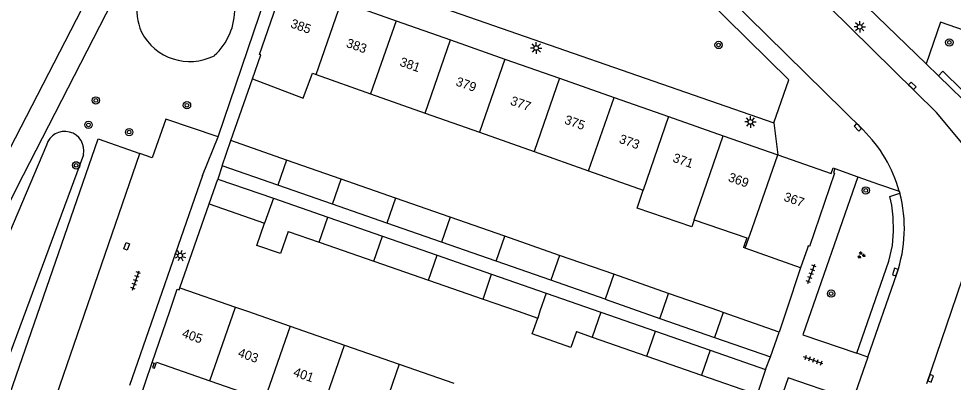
# Model space of a CAD drawing. Extents: x 132999 to 136000, y 398499 to 400501.
# Drawn here: x 133572.7 to 133674.5, y 399492.3 to 399531.9 of the extents above; entities that cross this region are included whole.
import ezdxf

# ---------------------------------------------------------------- set-up
doc = ezdxf.new("R2010")
doc.units = 0
for name, color, linetype in [('gg-afsc-erfafscheiding', 7, 'Continuous'), ('gg-afsc-muur', 7, 'Continuous'), ('gg-anno-huisnummerreeks BGT', 7, 'Continuous'), ('gg-bbg-bijgebouw', 7, 'Continuous'), ('gg-bbg-gedigitaliseerde bebouwing', 7, 'Continuous'), ('gg-bbg-gedigitaliseerde bijgebouw', 7, 'Continuous'), ('gg-bbg-hoofdgebouw', 7, 'Continuous'), ('gg-bbg-tussenscheiding', 7, 'Continuous'), ('gg-knt-verharding', 7, 'Continuous'), ('gg-knt-verharding nz', 7, 'Continuous'), ('gt-grn-groengrens', 7, 'Continuous'), ('gt-grn-weggrens', 7, 'Continuous'), ('gt-symb-boom', 7, 'Continuous'), ('gt-symb-groenvak', 7, 'Continuous'), ('gt-symb-kolk', 7, 'Continuous'), ('gt-symb-kolk center center', 7, 'Continuous'), ('gt-symb-lichtmast', 7, 'Continuous'), ('gt-symb-tegel verharding', 7, 'Continuous')]:
    doc.layers.add(name, color=color, linetype=linetype)

# ---------------------------------------------------------------- blocks, each defined once
blk = doc.blocks.new('gt0-GRVAK')
at = {"layer": 'gt-symb-groenvak'}
for p, q in [((-0.11, 0.19), (-0.23, 0.24)), ((-0.18, 0.15), (0.09, 0.15)), ((-0.09, 0.21), (-0.16, 0.32)), ((-0.05, 0.21), (-0.05, 0.39)), ((0, 0.21), (0.06, 0.32)), ((0.01, 0.19), (0.13, 0.24)), ((0.26, -0.05), (0.2, 0.06)), ((0.3, -0.05), (0.3, 0.13)), ((0.35, -0.05), (0.41, 0.06)), ((-0.24, -0.23), (-0.36, -0.18)), ((-0.32, -0.26), (-0.05, -0.26)), ((-0.23, -0.21), (-0.29, -0.09)), ((-0.18, -0.2), (-0.18, -0.02)), ((-0.14, -0.21), (-0.07, -0.09)), ((-0.12, -0.23), (0, -0.18)), ((0.24, -0.07), (0.12, -0.02)), ((0.17, -0.11), (0.44, -0.11)), ((0.37, -0.07), (0.49, -0.02))]:
    blk.add_line(p, q, dxfattribs=at)
blk = doc.blocks.new('gt0-BOOM')
at = {"layer": 'gt-symb-boom'}
for radius in [0.4, 0.2]:
    blk.add_circle((0, 0), radius, dxfattribs=at)
blk = doc.blocks.new('gt0-KOLK')
at = {"layer": 'gt-symb-kolk'}
blk.add_lwpolyline([(0, 0), (0.37, 0), (0.37, 0.4), (-0.38, 0.4), (-0.38, 0), (0, 0)], dxfattribs=at)
blk = doc.blocks.new('gt0-LMAST')
at = {"layer": 'gt-symb-lichtmast'}
for p, q in [((-0.18, 0.17), (-0.45, 0.44)), ((-0.01, 0.25), (-0.01, 0.62)), ((0.17, 0.17), (0.44, 0.44)), ((-0.26, 0), (-0.63, 0)), ((-0.18, -0.18), (-0.45, -0.45)), ((-0.01, -0.25), (-0.01, -0.63)), ((0.44, -0.45), (0.17, -0.18)), ((0.24, 0), (0.62, 0))]:
    blk.add_line(p, q, dxfattribs=at)
blk.add_circle((-0.01, 0), 0.25, dxfattribs=at)
blk = doc.blocks.new('gt0-TEG1')
at = {"layer": 'gt-symb-tegel verharding'}
for p, q in [((-1.12, 0), (1.12, 0)), ((-0.9, -0.25), (-0.9, 0.25)), ((-0.45, -0.25), (-0.45, 0.25)), ((0, -0.25), (0, 0.25)), ((0.45, -0.25), (0.45, 0.25)), ((0.9, -0.25), (0.9, 0.25))]:
    blk.add_line(p, q, dxfattribs=at)
blk = doc.blocks.new('gt0-KOLKCC')
at = {"layer": 'gt-symb-kolk center center'}
blk.add_lwpolyline([(-0.38, 0.2), (0.38, 0.2), (0.38, -0.2), (-0.38, -0.2)], close=True, dxfattribs=at)

msp = doc.modelspace()

# ---------------------------------------------------------------- linework, layer by layer
at = {"layer": 'gg-afsc-erfafscheiding'}
msp.add_line((133590.23, 399502.57), (133593.41, 399511.71), dxfattribs=at)
at = {"layer": 'gg-afsc-muur'}
for p, q in [((133595.79, 399518.6), (133598.15, 399525.34)), ((133657.88, 399504.74), (133656.3, 399500)), ((133656.3, 399500), (133655.55, 399497.74))]:
    msp.add_line(p, q, dxfattribs=at)
at = {"layer": 'gg-bbg-bijgebouw'}
for p, q in [((133594.83, 399515.87), (133595.79, 399518.6)), ((133600.91, 399513.75), (133594.83, 399515.87)), ((133593.41, 399511.71), (133594.36, 399514.42)), ((133594.36, 399514.42), (133600.42, 399512.32)), ((133606.85, 399511.68), (133600.91, 399513.75)), ((133600.42, 399512.32), (133606.36, 399510.25)), ((133612.8, 399509.6), (133606.85, 399511.68)), ((133606.36, 399510.25), (133612.31, 399508.18)), ((133618.75, 399507.53), (133612.8, 399509.6)), ((133612.31, 399508.18), (133618.26, 399506.11)), ((133624.71, 399505.45), (133618.75, 399507.53)), ((133618.26, 399506.11), (133624.21, 399504.03)), ((133630.65, 399503.38), (133624.71, 399505.45)), ((133624.21, 399504.03), (133630.16, 399501.96)), ((133636.6, 399501.31), (133630.65, 399503.38)), ((133630.16, 399501.96), (133636.11, 399499.9)), ((133636.6, 399501.31), (133642.55, 399499.23)), ((133636.11, 399499.9), (133642.07, 399497.82)), ((133642.55, 399499.23), (133648.51, 399497.15)), ((133642.07, 399497.82), (133648.02, 399495.75)), ((133654.61, 399495.03), (133655.55, 399497.74)), ((133648.51, 399497.15), (133654.61, 399495.03)), ((133648.02, 399495.75), (133654.07, 399493.65)), ((133654.07, 399493.65), (133653.14, 399490.94))]:
    msp.add_line(p, q, dxfattribs=at)
at = {"layer": 'gg-bbg-gedigitaliseerde bebouwing'}
for p, q in [((133605.09, 399525.8), (133611.02, 399523.71)), ((133611.02, 399523.71), (133616.96, 399521.61)), ((133616.96, 399521.61), (133622.9, 399519.51)), ((133622.9, 399519.51), (133628.84, 399517.41)), ((133628.84, 399517.41), (133634.78, 399515.31)), ((133634.78, 399515.31), (133640.72, 399513.21)), ((133646.28, 399509.98), (133652.04, 399508.01)), ((133652.04, 399508.01), (133651.68, 399506.96)), ((133590.23, 399502.57), (133596.3, 399500.46)), ((133596.3, 399500.46), (133597.61, 399500)), ((133597.61, 399500), (133602.24, 399498.39)), ((133602.24, 399498.39), (133608.19, 399496.32)), ((133608.19, 399496.32), (133614.14, 399494.24)), ((133614.14, 399494.24), (133620.09, 399492.17))]:
    msp.add_line(p, q, dxfattribs=at)
for points in [[(133598.15, 399525.34), (133603.68, 399523.23), (133604.69, 399525.95), (133605.09, 399525.8)], [(133646.28, 399509.98), (133646.02, 399509.21), (133640.07, 399511.25), (133640.72, 399513.21)]]:
    msp.add_lwpolyline(points, dxfattribs=at)
at = {"layer": 'gg-bbg-gedigitaliseerde bijgebouw'}
for p, q in [((133601.86, 399516.48), (133595.79, 399518.6)), ((133607.8, 399514.41), (133601.86, 399516.48)), ((133613.74, 399512.33), (133607.8, 399514.41)), ((133619.7, 399510.25), (133613.74, 399512.33)), ((133593.41, 399511.71), (133599.47, 399509.6)), ((133625.65, 399508.18), (133619.7, 399510.25)), ((133602.04, 399508.71), (133605.41, 399507.54)), ((133631.6, 399506.1), (133625.65, 399508.18)), ((133605.41, 399507.54), (133611.37, 399505.47)), ((133637.54, 399504.03), (133631.6, 399506.1)), ((133611.37, 399505.47), (133617.32, 399503.4)), ((133643.49, 399501.95), (133637.54, 399504.03)), ((133617.32, 399503.4), (133623.27, 399501.33)), ((133649.08, 399500), (133643.49, 399501.95)), ((133623.27, 399501.33), (133627.09, 399500)), ((133627.09, 399500), (133629.23, 399499.26)), ((133649.45, 399499.87), (133649.08, 399500)), ((133655.55, 399497.74), (133649.45, 399499.87)), ((133633.46, 399497.79), (133635.17, 399497.19)), ((133635.17, 399497.19), (133641.13, 399495.12)), ((133641.13, 399495.12), (133647.09, 399493.05)), ((133647.09, 399493.05), (133653.14, 399490.94))]:
    msp.add_line(p, q, dxfattribs=at)
for points in [[(133602.04, 399508.71), (133601.19, 399506.29), (133598.63, 399507.18), (133599.47, 399509.6)], [(133633.46, 399497.79), (133632.86, 399496.06), (133628.62, 399497.54), (133629.23, 399499.26)]]:
    msp.add_lwpolyline(points, dxfattribs=at)
at = {"layer": 'gg-bbg-hoofdgebouw'}
for p, q in [((133607.84, 399533.76), (133613.79, 399531.67)), ((133613.79, 399531.67), (133619.72, 399529.59)), ((133619.72, 399529.59), (133625.66, 399527.5)), ((133625.66, 399527.5), (133631.6, 399525.41)), ((133631.6, 399525.41), (133637.55, 399523.32)), ((133637.55, 399523.32), (133643.5, 399521.23)), ((133643.5, 399521.23), (133649.45, 399519.14)), ((133649.45, 399519.14), (133655.4, 399517.05)), ((133651.86, 399506.89), (133651.68, 399506.96)), ((133657.88, 399504.74), (133651.86, 399506.89)), ((133658.64, 399506.88), (133657.88, 399504.74)), ((133587.22, 399494.43), (133589.13, 399500)), ((133593.5, 399492.42), (133599.44, 399490.35))]:
    msp.add_line(p, q, dxfattribs=at)
for points in [[(133598.15, 399525.34), (133599.05, 399527.96), (133598.92, 399528), (133601.67, 399535.99)], [(133655.4, 399517.05), (133661.21, 399515.01), (133661.44, 399515.65), (133661.63, 399515.58)], [(133661.63, 399515.58), (133661.46, 399515.11), (133661.59, 399515.07), (133658.86, 399507.08), (133658.72, 399507.13), (133658.64, 399506.88)], [(133589.13, 399500), (133589.95, 399502.4), (133590.15, 399502.33), (133590.23, 399502.57)], [(133587.22, 399494.43), (133587.43, 399494.35), (133587.26, 399493.88), (133587.46, 399493.81), (133587.68, 399494.45), (133593.5, 399492.42)]]:
    msp.add_lwpolyline(points, dxfattribs=at)
at = {"layer": 'gg-bbg-tussenscheiding'}
for p, q in [((133605.09, 399525.8), (133607.84, 399533.76)), ((133613.79, 399531.67), (133611.02, 399523.71)), ((133616.96, 399521.61), (133619.72, 399529.59)), ((133625.66, 399527.5), (133622.9, 399519.51)), ((133631.6, 399525.41), (133628.84, 399517.41)), ((133634.78, 399515.31), (133637.55, 399523.32)), ((133643.5, 399521.23), (133640.72, 399513.21)), ((133646.28, 399509.98), (133649.45, 399519.14)), ((133652.62, 399509.01), (133655.4, 399517.05)), ((133601.86, 399516.48), (133600.91, 399513.75)), ((133606.85, 399511.68), (133607.8, 399514.41)), ((133600.42, 399512.32), (133599.47, 399509.6)), ((133613.74, 399512.33), (133612.8, 399509.6)), ((133605.41, 399507.54), (133606.36, 399510.25)), ((133619.7, 399510.25), (133618.75, 399507.53)), ((133651.86, 399506.89), (133652.62, 399509.01)), ((133611.37, 399505.47), (133612.31, 399508.18)), ((133624.71, 399505.45), (133625.65, 399508.18)), ((133617.32, 399503.4), (133618.26, 399506.11)), ((133631.6, 399506.1), (133630.65, 399503.38)), ((133623.27, 399501.33), (133624.21, 399504.03)), ((133637.54, 399504.03), (133636.6, 399501.31)), ((133630.16, 399501.96), (133629.48, 399500)), ((133642.82, 399500), (133643.49, 399501.95)), ((133593.5, 399492.42), (133596.3, 399500.46)), ((133629.48, 399500), (133629.23, 399499.26)), ((133636.11, 399499.9), (133635.17, 399497.19)), ((133642.55, 399499.23), (133642.82, 399500)), ((133649.45, 399499.87), (133648.51, 399497.15)), ((133602.24, 399498.39), (133599.44, 399490.35)), ((133641.13, 399495.12), (133642.07, 399497.82)), ((133605.39, 399488.28), (133608.19, 399496.32)), ((133648.02, 399495.75), (133647.09, 399493.05)), ((133614.14, 399494.24), (133611.35, 399486.2))]:
    msp.add_line(p, q, dxfattribs=at)
at = {"layer": 'gg-knt-verharding'}
for p, q in [((133656.61, 399525.22), (133637.04, 399544.52)), ((133602.27, 399538.87), (133654.97, 399520.55)), ((133645.92, 399538.25), (133664.7, 399519.77)), ((133594.39, 399519.01), (133600.33, 399536.44)), ((133671.59, 399526.99), (133672.93, 399525.67)), ((133654.97, 399520.55), (133656.61, 399525.22)), ((133672.93, 399525.67), (133680.1, 399518.61)), ((133592.71, 399514.8), (133594.39, 399519.01)), ((133587.22, 399516.73), (133585.88, 399517.2)), ((133592.71, 399514.8), (133584.73, 399491.9)), ((133664.13, 399514.64), (133666.38, 399513.87)), ((133666.38, 399513.87), (133668.64, 399513.1)), ((133668.64, 399513.1), (133668.7, 399512.87)), ((133665.21, 399495.01), (133668.37, 399504.09)), ((133671.64, 399492.13), (133674.35, 399500)), ((133665.21, 399495.01), (133663.58, 399490.32)), ((133665.21, 399495.01), (133664.02, 399495.43)), ((133585.45, 399489.29), (133587.22, 399494.43))]:
    msp.add_line(p, q, dxfattribs=at)
for points in [[(133590.32, 399572.3), (133598.18, 399569.17), (133571.08, 399516.54), (133560.34, 399495.1)], [(133587.73, 399543.27), (133573.14, 399514.83), (133565.68, 399500), (133562.65, 399493.94)], [(133676.07, 399517.09), (133675.46, 399518.36), (133672.71, 399521.66), (133653.95, 399540.16)], [(133714.65, 399515.59), (133715.12, 399516.94), (133673.15, 399531.52), (133671.59, 399526.99)], [(133594.39, 399519.01), (133588.68, 399520.96), (133587.22, 399516.73)], [(133565.3, 399457.85), (133560.76, 399459.48), (133581.32, 399518.8), (133585.88, 399517.2)], [(133664.13, 399514.64), (133658.14, 399497.44), (133664.02, 399495.43)], [(133674.35, 399500), (133676.82, 399507.28), (133677.17, 399508.99), (133677.35, 399510.55), (133677.35, 399511.2)], [(133662.44, 399490.71), (133656.54, 399492.74), (133647.83, 399467.72)]]:
    msp.add_lwpolyline(points, dxfattribs=at)
for centre, radius, start, end in [((133654.11, 399509.02), 15.09, 15.6872, 45.4411), ((133654.13, 399509.03), 15.07, 340.8634, 14.768)]:
    msp.add_arc(centre, radius, start, end, dxfattribs=at)
at = {"layer": 'gg-knt-verharding nz'}
msp.add_lwpolyline([(133565.3, 399457.85), (133569.59, 399470.04), (133585.88, 399517.2)], dxfattribs=at)
at = {"layer": 'gt-grn-groengrens'}
for p, q in [((133575.68, 399518.11), (133553.56, 399465.9)), ((133579.72, 399517.07), (133559.88, 399463.54))]:
    msp.add_line(p, q, dxfattribs=at)
for points in [[(133672.93, 399525.67), (133673.4, 399526.16), (133679.71, 399519.95), (133680.08, 399519.72), (133681.19, 399519.98), (133681.4, 399519.07)], [(133664.02, 399495.43), (133667.5, 399505.46), (133667.92, 399507.18), (133668.02, 399508.72), (133667.98, 399510.27), (133667.83, 399511.56), (133667.6, 399512.53), (133668.7, 399512.87)]]:
    msp.add_lwpolyline(points, dxfattribs=at)
for centre, radius, start, end in [((133591.41, 399532.83), 5.88, 65.9922, 204.0595), ((133589.31, 399532.96), 6.91, 312.5623, 49.4762), ((133591.3, 399533.14), 5.92, 207.1924, 296.9744), ((133577.68, 399517.53), 2.08, 347.2762, 163.8245)]:
    msp.add_arc(centre, radius, start, end, dxfattribs=at)
at = {"layer": 'gt-grn-weggrens'}
for p, q in [((133671.59, 399526.99), (133658.93, 399539.21)), ((133654.97, 399520.55), (133655.4, 399517.05)), ((133594.83, 399515.87), (133594.36, 399514.42)), ((133661.63, 399515.58), (133664.13, 399514.64)), ((133654.07, 399493.65), (133654.61, 399495.03))]:
    msp.add_line(p, q, dxfattribs=at)

# ---------------------------------------------------------------- block references
at = {"layer": 'gt-symb-boom'}
for p in [(133648.95, 399529.03), (133674.1, 399529.31), (133581.07, 399522.99), (133591, 399522.46), (133580.26, 399520.32), (133584.7, 399519.53), (133578.92, 399515.91), (133664.99, 399513.18), (133661.21, 399501.93)]:
    msp.add_blockref('gt0-BOOM', p, dxfattribs=at)
at = {"layer": 'gt-symb-groenvak'}
msp.add_blockref('gt0-GRVAK', (133664.49, 399506.12), dxfattribs=at)
at = {"layer": 'gt-symb-kolk'}
for p, rotation in [((133669.93, 399524.43), -44.918959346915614), ((133664.26, 399520.2), 135.56726641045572), ((133668.4, 399504.22), 71.51067367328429), ((133671.87, 399492.75), -109.88516511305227)]:
    msp.add_blockref('gt0-KOLK', p, dxfattribs=dict(at, rotation=rotation))
at = {"layer": 'gt-symb-kolk center center', "rotation": 68.95425918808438}
msp.add_blockref('gt0-KOLKCC', (133584.43, 399507.08), dxfattribs=at)
at = {"layer": 'gt-symb-lichtmast'}
for p in [(133664.34, 399531.01), (133629.08, 399528.7), (133652.43, 399520.64)]:
    msp.add_blockref('gt0-LMAST', p, dxfattribs=at)
at = {"layer": 'gt-symb-lichtmast', "rotation": 71.03974891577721}
msp.add_blockref('gt0-LMAST', (133590.26, 399506.08), dxfattribs=at)
at = {"layer": 'gt-symb-tegel verharding'}
for p, rotation in [((133659.05, 399504.08), 70.00710602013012), ((133585.42, 399503.36), 71.58316555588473), ((133659.27, 399494.64), 160.0071060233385)]:
    msp.add_blockref('gt0-TEG1', p, dxfattribs=dict(at, rotation=rotation))

# ---------------------------------------------------------------- texts
at = {"layer": 'gg-anno-huisnummerreeks BGT'}
for s, rotation, p in [('385', 340.7, (133602.21, 399530.97)), ('383', 340.7, (133608.28, 399528.84)), ('381', 340.7, (133614.11, 399526.79)), ('379', 340.6, (133620.22, 399524.64)), ('377', 340.7, (133626.17, 399522.55)), ('375', 340.7, (133632.07, 399520.48)), ('373', 340.6, (133638.02, 399518.39)), ('371', 340.7, (133643.87, 399516.33)), ('369', 340.6, (133649.92, 399514.21)), ('367', 340.7, (133655.97, 399512.08)), ('405', 340.8, (133590.38, 399497.21)), ('403', 340.8, (133596.47, 399495.09)), ('401', 340.8, (133602.51, 399492.98))]:
    msp.add_text(s, height=1, rotation=rotation, dxfattribs=at).set_placement(p)

doc.saveas('drawing.dxf')
